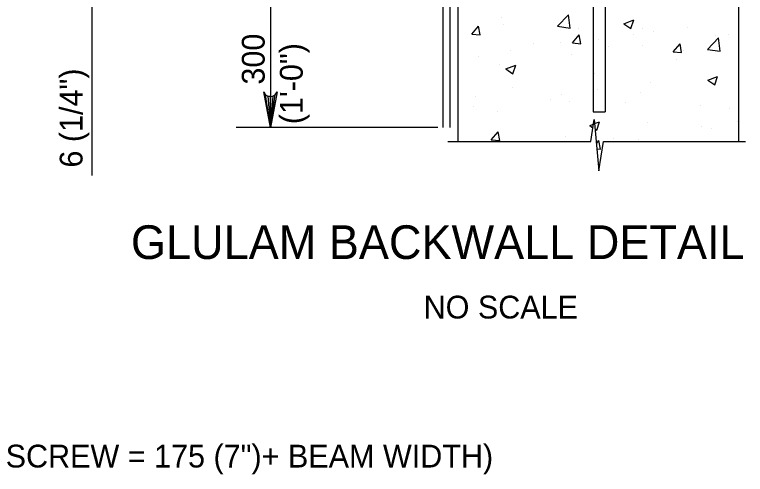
# Model space of a CAD drawing. Extents: x 638263 to 640360, y 293683 to 298655.
# Drawn here: x 639599.2 to 639695.2, y 298196.2 to 298256.6 of the extents above; entities that cross this region are included whole.
import ezdxf

# ---------------------------------------------------------------- set-up
doc = ezdxf.new("R2010")
doc.units = 0
for name, color, linetype in [('3', 7, 'Continuous'), ('5', 7, 'Continuous'), ('8', 7, 'Continuous')]:
    doc.layers.add(name, color=color, linetype=linetype)

msp = doc.modelspace()

# ---------------------------------------------------------------- linework, layer by layer
at = {"layer": '3'}
for p, q in [((639632.815, 298261.295), (639632.815, 298241.793)), ((639654.84, 298241.793), (639628.315, 298241.793))]:
    msp.add_line(p, q, dxfattribs=at)
msp.add_lwpolyline([(639632.815, 298241.793), (639631.942, 298246.454), (639632.19, 298246.095), (639632.502, 298245.91), (639632.815, 298245.856), (639633.127, 298245.91), (639633.44, 298246.095), (639633.688, 298246.454), (639632.815, 298241.793), (639633.44, 298246.095), (639633.127, 298245.91), (639632.815, 298241.793), (639632.815, 298245.856), (639632.502, 298245.91), (639632.815, 298241.793), (639632.19, 298246.095)], dxfattribs=at)
at = {"layer": '5'}
for p, q in [((639675.254, 298264.227), (639675.254, 298243.851)), ((639676.792, 298264.227), (639676.792, 298243.851)), ((639657.436, 298261.295), (639657.436, 298239.949)), ((639694.346, 298261.295), (639694.346, 298239.949)), ((639656.402, 298260.252), (639656.402, 298241.793)), ((639655.477, 298259.256), (639655.477, 298241.793)), ((639670.569, 298255.116), (639672.006, 298256.614)), ((639672.211, 298254.86), (639672.006, 298256.612)), ((639663.129, 298256.181), (639663.129, 298256.181)), ((639679.275, 298255.431), (639680.569, 298255.927)), ((639679.275, 298255.431), (639680.194, 298254.812)), ((639680.194, 298254.812), (639680.569, 298255.927)), ((639659.286, 298254.058), (639660.177, 298255.116)), ((639660.39, 298253.96), (639660.177, 298255.116)), ((639663.498, 298255.274), (639663.498, 298255.274)), ((639670.569, 298255.116), (639672.211, 298254.86)), ((639673.348, 298254.858), (639673.348, 298254.858)), ((639681.698, 298254.829), (639681.698, 298254.829)), ((639683.2, 298254.443), (639683.2, 298254.443)), ((639687.584, 298254.933), (639687.584, 298254.933)), ((639659.286, 298254.058), (639660.39, 298253.96)), ((639672.523, 298252.899), (639673.413, 298253.96)), ((639673.627, 298252.801), (639673.413, 298253.958)), ((639680.594, 298254.012), (639680.594, 298254.012)), ((639690.265, 298252.06), (639691.702, 298253.558)), ((639691.288, 298253.902), (639691.288, 298253.902)), ((639691.904, 298251.806), (639691.702, 298253.558)), ((639693.052, 298254.027), (639693.052, 298254.027)), ((639657.538, 298253.212), (639657.538, 298253.212)), ((639667.39, 298252.795), (639667.39, 298252.795)), ((639670.936, 298252.981), (639670.936, 298252.981)), ((639672.523, 298252.899), (639673.627, 298252.801)), ((639675.975, 298253.404), (639675.975, 298253.404)), ((639681.702, 298252.518), (639681.702, 298252.518)), ((639685.761, 298251.741), (639686.65, 298252.801)), ((639686.863, 298251.643), (639686.65, 298252.799)), ((639664.319, 298251.87), (639664.319, 298251.87)), ((639677.24, 298252.379), (639677.24, 298252.379)), ((639685.761, 298251.741), (639686.863, 298251.645)), ((639687.092, 298251.964), (639687.092, 298251.964)), ((639690.265, 298252.06), (639691.904, 298251.806)), ((639660.173, 298251.133), (639660.173, 298251.133)), ((639672.381, 298251.337), (639672.381, 298251.337)), ((639686.121, 298250.776), (639686.121, 298250.776)), ((639662.906, 298250.037), (639662.906, 298250.037)), ((639663.771, 298249.479), (639665.063, 298249.974)), ((639664.688, 298248.86), (639665.063, 298249.974)), ((639663.771, 298249.479), (639664.688, 298248.86)), ((639675.359, 298248.929), (639675.359, 298248.929)), ((639690.292, 298247.999), (639691.584, 298248.497)), ((639690.292, 298247.999), (639691.211, 298247.381)), ((639691.063, 298247.76), (639691.063, 298247.76)), ((639691.211, 298247.381), (639691.584, 298248.495)), ((639664.596, 298247.081), (639664.596, 298247.081)), ((639675.74, 298246.733), (639675.74, 298246.733)), ((639682.729, 298247.654), (639682.729, 298247.654)), ((639659.825, 298245.893), (639659.825, 298245.893)), ((639671.119, 298246.126), (639671.119, 298246.126)), ((639681.477, 298246.374), (639681.477, 298246.374)), ((639669.677, 298245.479), (639669.677, 298245.479)), ((639672.156, 298245.193), (639672.156, 298245.193)), ((639679.529, 298245.062), (639679.529, 298245.062)), ((639659.465, 298244.591), (639659.465, 298244.591)), ((639662.681, 298243.893), (639662.681, 298243.893)), ((639675.254, 298243.851), (639676.792, 298243.851)), ((639689.381, 298244.645), (639689.381, 298244.645)), ((639693.169, 298244.318), (639693.169, 298244.318)), ((639674.786, 298242.047), (639675.286, 298242.239)), ((639674.786, 298242.047), (639675.211, 298241.762)), ((639674.925, 298239.949), (639675.381, 298242.847)), ((639675.381, 298242.847), (639675.973, 298236.091)), ((639675.429, 298242.295), (639676.077, 298242.545)), ((639675.704, 298241.429), (639676.077, 298242.543)), ((639682.406, 298242.47), (639682.406, 298242.47)), ((639689.529, 298241.91), (639689.529, 298241.91)), ((639694.148, 298242.518), (639694.148, 298242.518)), ((639661.848, 298240.176), (639662.738, 298241.237)), ((639662.95, 298240.079), (639662.738, 298241.235)), ((639675.494, 298241.57), (639675.704, 298241.429)), ((639690.838, 298241.616), (639690.838, 298241.616)), ((639661.848, 298240.176), (639662.95, 298240.079)), ((639671.644, 298240.622), (639671.644, 298240.622)), ((639675.656, 298239.699), (639675.973, 298240.079)), ((639676.188, 298238.92), (639675.973, 298240.076)), ((639677.873, 298240.374), (639677.873, 298240.374)), ((639681.252, 298240.231), (639681.252, 298240.231)), ((639656.117, 298239.949), (639674.925, 298239.949)), ((639675.973, 298236.091), (639676.586, 298239.949)), ((639676.586, 298239.949), (639695.238, 298239.949)), ((639675.721, 298238.962), (639676.188, 298238.92))]:
    msp.add_line(p, q, dxfattribs=at)
at = {"layer": '8'}
msp.add_line((639609.358, 298261.295), (639609.358, 298235.489), dxfattribs=at)

# ---------------------------------------------------------------- texts
at = {"layer": '3'}
for s, p in [('300', (639632.065, 298247.426)), ('(1\'-0")', (639637.065, 298242.218)), ('6 (1/4")', (639608.133, 298236.518))]:
    msp.add_text(s, height=3, rotation=90, dxfattribs=at).set_placement(p)
for s, height, p in [('GLULAM BACKWALL DETAIL', 4.42917, (639614.494, 298224.497)), ('NO SCALE', 3, (639652.954, 298216.676)), ('L 19.1 (3/4")  LAG SCREW (LENGTH OF LAG SCREW = 175 (7")+ BEAM WIDTH)', 3.00001, (639514.121, 298197.089))]:
    msp.add_text(s, height=height, dxfattribs=at).set_placement(p)

doc.saveas('drawing.dxf')
